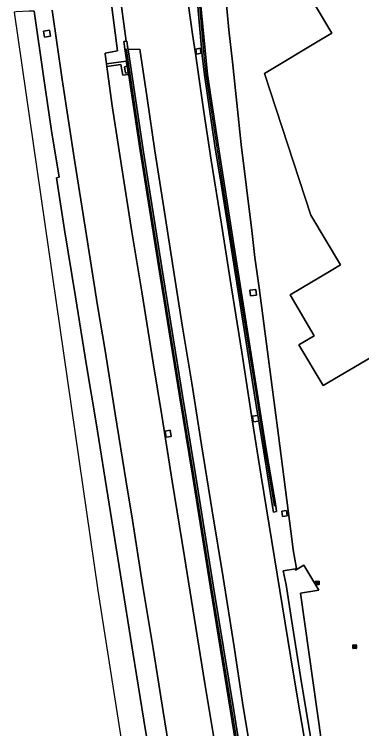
# Model space of a CAD drawing. Extents: x 157692 to 159674, y 381452 to 383291.
# Drawn here: x 157700.5 to 157793.9, y 382739 to 382931.2 of the extents above; entities that cross this region are included whole.
import ezdxf

# ---------------------------------------------------------------- set-up
doc = ezdxf.new("R2010")
doc.units = 0
for name, color, linetype in [('IMGEO_Berm_groen', 7, 'Continuous'), ('IMGEO_Erf', 7, 'Continuous'), ('IMGEO_Geluidsscherm', 7, 'Continuous'), ('IMGEO_Groenvoorziening', 7, 'Continuous'), ('IMGEO_Hek', 7, 'Continuous'), ('IMGEO_Kolk', 7, 'Continuous'), ('IMGEO_Muur', 7, 'Continuous'), ('IMGEO_Pand', 7, 'Continuous'), ('IMGEO_Rijbaan_autosnelweg', 7, 'Continuous'), ('IMGEO_Rijbaan_autoweg', 7, 'Continuous'), ('IMGEO_Terreindeel_gesloten', 7, 'Continuous'), ('IMGEO_Terreindeel_open', 7, 'Continuous')]:
    doc.layers.add(name, color=color, linetype=linetype)

msp = doc.modelspace()

# ---------------------------------------------------------------- linework, layer by layer
at = {"layer": 'IMGEO_Berm_groen'}
for points in [[(157750.59, 382934.34), (157752.5, 382915.04), (157755.31, 382896.05), (157759.53, 382869.15), (157762.06, 382853.27), (157765.83, 382829.44), (157768.37, 382813.56), (157770.83, 382798.91), (157771.08, 382797.41), (157770.24, 382797.26), (157769.99, 382798.79), (157767.63, 382813.44), (157766.3, 382821.71), (157764.77, 382821.54), (157764.61, 382823.06), (157766.05, 382823.22), (157765.07, 382829.36), (157761.27, 382853.24), (157758.76, 382869.03), (157756.25, 382884.91), (157754.5, 382895.82), (157751.69, 382914.91), (157751.08, 382920.09), (157749.79, 382934.3)], [(157780.14, 382736.86), (157777.79, 382751.33), (157775.09, 382768.37), (157773.63, 382777.64), (157772.84, 382781.48), (157776.14, 382782.01), (157776.46, 382782.06), (157775.55, 382787.13), (157774.93, 382792.14), (157771.54, 382817.86), (157768.63, 382840.49), (157766.37, 382857.6), (157765.17, 382865.76), (157764.4, 382873.04), (157761.52, 382896.16), (157759.21, 382918.45), (157758.23, 382927.06), (157757.5, 382934.69)], [(157726.76, 382933.13), (157728.26, 382921.4), (157724.94, 382920.76), (157724.98, 382920.48), (157725.34, 382917.86), (157730.58, 382918.61), (157730.89, 382917.21), (157731.17, 382915.43), (157731.24, 382914.99), (157729.71, 382914.78), (157729.21, 382917.7), (157725.43, 382917.16), (157726.88, 382906.54), (157729.36, 382890.44), (157732.16, 382872.62), (157734.81, 382856.5), (157737.91, 382837.44), (157740.18, 382823.21), (157743, 382805.58), (157746.28, 382785.17), (157748.92, 382768.93), (157751.74, 382751.13), (157755.22, 382730.14)], [(157763.81, 382712), (157758.71, 382743.69), (157753.29, 382776.9), (157748.43, 382807.2), (157744.97, 382828.49), (157739.37, 382862.95), (157734.36, 382894.59), (157730.26, 382921.89), (157729.99, 382923.86), (157730.62, 382923.95), (157729.36, 382933.26)], [(157747.3, 382934.17), (157748.49, 382925.85), (157749.32, 382920.05), (157751.49, 382904.98), (157753.51, 382891.91), (157756.21, 382874.7), (157758.81, 382858.13), (157761.69, 382840.24), (157764.48, 382822.03), (157766.92, 382806.88), (157769.76, 382789.3), (157774.8, 382758.59), (157776.88, 382746.13), (157779.91, 382728.34)], [(157705.87, 382932.07), (157708.37, 382914.55), (157710.57, 382899.8), (157712.57, 382887.34), (157711.84, 382887.18), (157714.03, 382873.17), (157717.03, 382855.18), (157719.99, 382836.68), (157722.54, 382821.24), (157726.03, 382799.4), (157729.1, 382780.39), (157732.43, 382759.52), (157735.4, 382741.21), (157738.49, 382722.37)], [(157743.8, 382723.61), (157740.6, 382743.61), (157737.89, 382760.54), (157735.04, 382777.78), (157732.29, 382795.04), (157730.61, 382805.35), (157727.68, 382823.65), (157724.94, 382840.74), (157722.91, 382852.86), (157719.67, 382873.42), (157716.79, 382891.41), (157713.36, 382913.61), (157710.73, 382932.32)], [(157764.81, 382728.17), (157761.91, 382746.02), (157759.62, 382761.03), (157756.69, 382779.68), (157753.73, 382797.61), (157750.84, 382815.36), (157748.24, 382831.95), (157745.8, 382847.05), (157743.56, 382861.23), (157740.73, 382879.08), (157738.33, 382894.43), (157736.23, 382908.65), (157734.33, 382921.8), (157731.11, 382921.72), (157735.15, 382894.71), (157740.16, 382863.08), (157745.76, 382828.6), (157749.22, 382807.33), (157754.09, 382777.03), (157759.52, 382743.82), (157764.6, 382712.13)]]:
    msp.add_lwpolyline(points, dxfattribs=at)
for points in [[(157708.41, 382926.68), (157710.04, 382926.92), (157710.27, 382925.32), (157708.64, 382925.08)], [(157750.55, 382922.05), (157750.78, 382920.72), (157749.56, 382920.51), (157749.33, 382921.85)], [(157765.47, 382857.17), (157765.66, 382855.63), (157764.08, 382855.43), (157763.89, 382856.97)], [(157741.07, 382819.06), (157742.43, 382819.29), (157742.72, 382817.62), (157741.35, 382817.39)], [(157773.77, 382797.63), (157773.92, 382796.2), (157772.64, 382796.07), (157772.49, 382797.5)]]:
    msp.add_lwpolyline(points, close=True, dxfattribs=at)
at = {"layer": 'IMGEO_Erf'}
for points in [[(157869.53, 382932.59), (157870.72, 382930.6), (157869.09, 382929.61), (157892.34, 382890.7), (157881.24, 382884.05), (157834.53, 382856.05), (157832.24, 382859.88), (157783.62, 382831.27), (157777.07, 382842.25), (157781.19, 382844.72), (157774.73, 382855.69), (157785.77, 382862.27), (157788.28, 382863.77), (157780.24, 382877.19), (157767.77, 382915.25), (157783.35, 382924.6), (157785.92, 382926.14), (157767.81, 382956.49)], [(157757.5, 382934.69), (157758.23, 382927.06), (157759.21, 382918.45), (157761.52, 382896.16), (157764.4, 382873.04), (157765.17, 382865.76), (157766.37, 382857.6), (157768.63, 382840.49), (157771.54, 382817.86), (157774.93, 382792.14), (157775.55, 382787.13), (157776.46, 382782.06), (157776.14, 382782.01), (157776.19, 382781.65), (157778.35, 382782.93), (157782.43, 382776.23), (157777.5, 382775.4), (157783.13, 382735.39)]]:
    msp.add_lwpolyline(points, dxfattribs=at)
at = {"layer": 'IMGEO_Geluidsscherm'}
for points in [[(157750.23, 382934.32), (157751.48, 382920.13), (157752.08, 382914.96), (157754.9, 382895.88), (157756.65, 382884.97), (157759.16, 382869.09), (157761.66, 382853.3), (157765.46, 382829.42), (157768.02, 382813.5), (157770.38, 382798.85)], [(157774.02, 382651.52), (157769.36, 382680.33), (157764.21, 382712.06), (157759.12, 382743.75), (157753.68, 382776.97), (157748.83, 382807.27), (157745.35, 382828.54), (157739.77, 382863.01), (157734.75, 382894.65), (157730.66, 382921.94)]]:
    msp.add_lwpolyline(points, dxfattribs=at)
at = {"layer": 'IMGEO_Groenvoorziening'}
msp.add_lwpolyline([(157783.13, 382735.39), (157777.5, 382775.4), (157782.43, 382776.23), (157778.35, 382782.93), (157776.19, 382781.65), (157776.14, 382782.01), (157772.84, 382781.48), (157773.63, 382777.64), (157775.09, 382768.37), (157777.79, 382751.33), (157780.14, 382736.86)], dxfattribs=at)
at = {"layer": 'IMGEO_Hek'}
for points in [[(157755.48, 382957.32), (157756.25, 382947.84), (157758.23, 382927.06), (157759.21, 382918.45), (157761.52, 382896.16), (157764.4, 382873.04), (157765.17, 382865.76), (157766.37, 382857.6), (157768.63, 382840.49), (157771.54, 382817.86), (157774.93, 382792.14), (157775.55, 382787.14)], [(157775.55, 382787.13), (157776.46, 382782.06), (157776.14, 382782.01), (157776.19, 382781.65)], [(157778.35, 382782.93), (157776.19, 382781.65)]]:
    msp.add_lwpolyline(points, dxfattribs=at)
at = {"layer": 'IMGEO_Kolk'}
for p, q in [((157781.52, 382777.76), (157781.52, 382778.62)), ((157781.6, 382778.69), (157782.45, 382778.69)), ((157782.52, 382778.62), (157782.52, 382777.76)), ((157782.45, 382777.69), (157781.6, 382777.69)), ((157781.78, 382778.18), (157781.78, 382778.2)), ((157781.82, 382778.23), (157782.22, 382778.23)), ((157782.22, 382778.15), (157781.82, 382778.15)), ((157782.01, 382778.47), (157782.04, 382778.47)), ((157782.03, 382777.91), (157782.01, 382777.91)), ((157782.27, 382778.2), (157782.27, 382778.18)), ((157791.56, 382760.6), (157791.56, 382761.46)), ((157791.63, 382761.53), (157792.48, 382761.53)), ((157792.05, 382761.31), (157792.07, 382761.31)), ((157792.56, 382761.46), (157792.56, 382760.6)), ((157792.48, 382760.53), (157791.63, 382760.53)), ((157791.82, 382761.02), (157791.82, 382761.04)), ((157791.86, 382761.07), (157792.26, 382761.07)), ((157792.25, 382760.99), (157791.86, 382760.99)), ((157792.07, 382760.75), (157792.04, 382760.75)), ((157792.3, 382761.04), (157792.3, 382761.02))]:
    msp.add_line(p, q, dxfattribs=at)
for points in [[(157781.52, 382777.76), (157781.52, 382778.62)], [(157781.6, 382778.69), (157782.45, 382778.69)], [(157782.52, 382778.62), (157782.52, 382777.76)], [(157782.45, 382777.69), (157781.6, 382777.69)], [(157791.56, 382760.6), (157791.56, 382761.46)], [(157791.63, 382761.53), (157792.48, 382761.53)], [(157792.56, 382761.46), (157792.56, 382760.6)], [(157792.48, 382760.53), (157791.63, 382760.53)]]:
    msp.add_lwpolyline(points, dxfattribs=at)
for centre, radius, start, end in [((157781.6, 382778.62), 0.0765, 91.552, 178.448), ((157781.6, 382778.62), 0.0765, 91.552, 178.448), ((157782.45, 382778.62), 0.0765, 1.552, 88.448), ((157782.45, 382778.62), 0.0765, 1.552, 88.448), ((157781.6, 382777.77), 0.0765, 181.552, 268.448), ((157781.6, 382777.77), 0.0765, 181.552, 268.448), ((157781.82, 382778.19), 0.0403, 85.8775, 175.7526), ((157781.82, 382778.18), 0.0366, 178.938, 274.7102), ((157782.23, 382778.2), 0.0386, 1.7309, 96.639), ((157782.22, 382778.19), 0.043, 264.8664, 352.4533), ((157782.45, 382777.77), 0.0765, 271.552, 358.448), ((157782.45, 382777.77), 0.0765, 271.552, 358.448), ((157791.63, 382761.45), 0.0765, 91.552, 178.448), ((157791.63, 382761.45), 0.0765, 91.552, 178.448), ((157792.48, 382761.45), 0.0765, 1.552, 88.448), ((157792.48, 382761.45), 0.0765, 1.552, 88.448), ((157791.63, 382760.6), 0.0765, 181.552, 268.448), ((157791.63, 382760.6), 0.0765, 181.552, 268.448), ((157791.86, 382761.03), 0.0403, 85.8775, 175.7526), ((157791.85, 382761.02), 0.0366, 178.938, 274.7102), ((157792.26, 382761.03), 0.043, 264.8664, 352.4533), ((157792.26, 382761.03), 0.0386, 1.7309, 96.639), ((157792.48, 382760.6), 0.0765, 271.552, 358.448), ((157792.48, 382760.6), 0.0765, 271.552, 358.448)]:
    msp.add_arc(centre, radius, start, end, dxfattribs=at)
for centre, major_axis, ratio, start_param, end_param in [((157782.01, 382778.19), (-0.387, 0.002), 0.722429, 4.712389, 7.853982), ((157782.03, 382778.19), (-0.39, 0.002), 0.717154, 1.570796, 4.712389), ((157792.04, 382761.03), (-0.387, 0.002), 0.722429, 4.712389, 7.853982), ((157792.07, 382761.03), (-0.39, 0.002), 0.717154, 1.570796, 4.712389)]:
    msp.add_ellipse(centre, major_axis=major_axis, ratio=ratio, start_param=start_param, end_param=end_param, dxfattribs=at)
at = {"layer": 'IMGEO_Muur'}
msp.add_lwpolyline([(157771.08, 382797.41), (157770.83, 382798.91), (157768.37, 382813.56), (157765.83, 382829.44), (157762.06, 382853.27), (157759.53, 382869.15), (157755.31, 382896.05), (157752.5, 382915.04), (157750.59, 382934.34), (157749.79, 382934.3), (157751.08, 382920.09), (157751.69, 382914.91), (157754.5, 382895.82), (157756.25, 382884.91), (157758.76, 382869.03), (157761.27, 382853.24), (157765.07, 382829.36), (157766.05, 382823.22), (157766.3, 382821.71), (157767.63, 382813.44), (157769.99, 382798.79), (157770.24, 382797.26)], close=True, dxfattribs=at)
msp.add_lwpolyline([(157764.6, 382712.13), (157759.52, 382743.82), (157754.09, 382777.03), (157749.22, 382807.33), (157745.76, 382828.6), (157740.16, 382863.08), (157735.15, 382894.71), (157731.11, 382921.72), (157731.07, 382922), (157730.78, 382923.97), (157730.62, 382923.95), (157729.99, 382923.86), (157730.26, 382921.89), (157734.36, 382894.59), (157739.37, 382862.95), (157744.97, 382828.49), (157748.43, 382807.2), (157753.29, 382776.9), (157758.71, 382743.69), (157763.81, 382712)], dxfattribs=at)
at = {"layer": 'IMGEO_Pand'}
msp.add_lwpolyline([(157767.81, 382956.49), (157785.92, 382926.14), (157783.35, 382924.6), (157767.77, 382915.25), (157780.24, 382877.19), (157788.28, 382863.77), (157785.77, 382862.27), (157774.73, 382855.69), (157781.19, 382844.72), (157777.07, 382842.25), (157783.62, 382831.27), (157832.24, 382859.88), (157834.53, 382856.05), (157881.24, 382884.05), (157892.34, 382890.7), (157869.09, 382929.61), (157870.72, 382930.6), (157869.53, 382932.59)], dxfattribs=at)
at = {"layer": 'IMGEO_Rijbaan_autosnelweg'}
for points in [[(157755.22, 382730.14), (157751.74, 382751.13), (157748.92, 382768.93), (157746.28, 382785.17), (157743, 382805.58), (157740.18, 382823.21), (157737.91, 382837.44), (157734.81, 382856.5), (157732.16, 382872.62), (157729.36, 382890.44), (157726.88, 382906.54), (157725.43, 382917.16), (157725.34, 382917.86), (157724.98, 382920.48), (157724.94, 382920.76), (157728.26, 382921.4), (157726.76, 382933.13)], [(157738.49, 382722.37), (157735.4, 382741.21), (157732.43, 382759.52), (157729.1, 382780.39), (157726.03, 382799.4), (157722.54, 382821.24), (157719.99, 382836.68), (157717.03, 382855.18), (157714.03, 382873.17), (157711.84, 382887.18), (157712.57, 382887.34), (157710.57, 382899.8), (157708.37, 382914.55), (157705.87, 382932.07), (157705.33, 382932.04), (157704.57, 382932), (157701.02, 382931.82), (157700.53, 382931.8), (157723, 382776.15), (157752.06, 382590.76)], [(157710.73, 382932.32), (157713.36, 382913.61), (157716.79, 382891.41), (157719.67, 382873.42), (157722.91, 382852.86), (157724.94, 382840.74), (157727.68, 382823.65), (157730.61, 382805.35), (157732.29, 382795.04), (157735.04, 382777.78), (157737.89, 382760.54), (157740.6, 382743.61), (157743.8, 382723.61)]]:
    msp.add_lwpolyline(points, dxfattribs=at)
at = {"layer": 'IMGEO_Rijbaan_autoweg'}
for points in [[(157729.36, 382933.26), (157730.62, 382923.95), (157730.78, 382923.97), (157731.07, 382922), (157731.11, 382921.72), (157734.33, 382921.8), (157736.23, 382908.65), (157738.33, 382894.43), (157740.73, 382879.08), (157743.56, 382861.23), (157745.8, 382847.05), (157748.24, 382831.95), (157750.84, 382815.36), (157753.73, 382797.61), (157756.69, 382779.68), (157759.62, 382761.03), (157761.91, 382746.02), (157764.81, 382728.17)], [(157779.91, 382728.34), (157776.88, 382746.13), (157774.8, 382758.59), (157769.76, 382789.3), (157766.92, 382806.88), (157764.48, 382822.03), (157761.69, 382840.24), (157758.81, 382858.13), (157756.21, 382874.7), (157753.51, 382891.91), (157751.49, 382904.98), (157749.32, 382920.05), (157748.49, 382925.85), (157747.3, 382934.17)]]:
    msp.add_lwpolyline(points, dxfattribs=at)
at = {"layer": 'IMGEO_Terreindeel_gesloten'}
for points in [[(157708.41, 382926.68), (157708.64, 382925.08), (157710.27, 382925.32), (157710.04, 382926.92)], [(157750.55, 382922.05), (157749.33, 382921.85), (157749.56, 382920.51), (157750.78, 382920.72)], [(157765.47, 382857.17), (157763.89, 382856.97), (157764.08, 382855.43), (157765.66, 382855.63)], [(157766.05, 382823.22), (157764.61, 382823.06), (157764.77, 382821.54), (157766.3, 382821.71)], [(157741.07, 382819.06), (157741.35, 382817.39), (157742.72, 382817.62), (157742.43, 382819.29)], [(157773.77, 382797.63), (157772.49, 382797.5), (157772.64, 382796.07), (157773.92, 382796.2)]]:
    msp.add_lwpolyline(points, close=True, dxfattribs=at)
at = {"layer": 'IMGEO_Terreindeel_open'}
for points in [[(157731.17, 382915.43), (157730.45, 382915.32), (157730.17, 382917.1), (157730.89, 382917.21), (157730.58, 382918.61), (157725.34, 382917.86), (157725.43, 382917.16), (157729.21, 382917.7), (157729.71, 382914.78), (157731.24, 382914.99)], [(157730.89, 382917.21), (157730.17, 382917.1), (157730.45, 382915.32), (157731.17, 382915.43)]]:
    msp.add_lwpolyline(points, close=True, dxfattribs=at)

doc.saveas('drawing.dxf')
